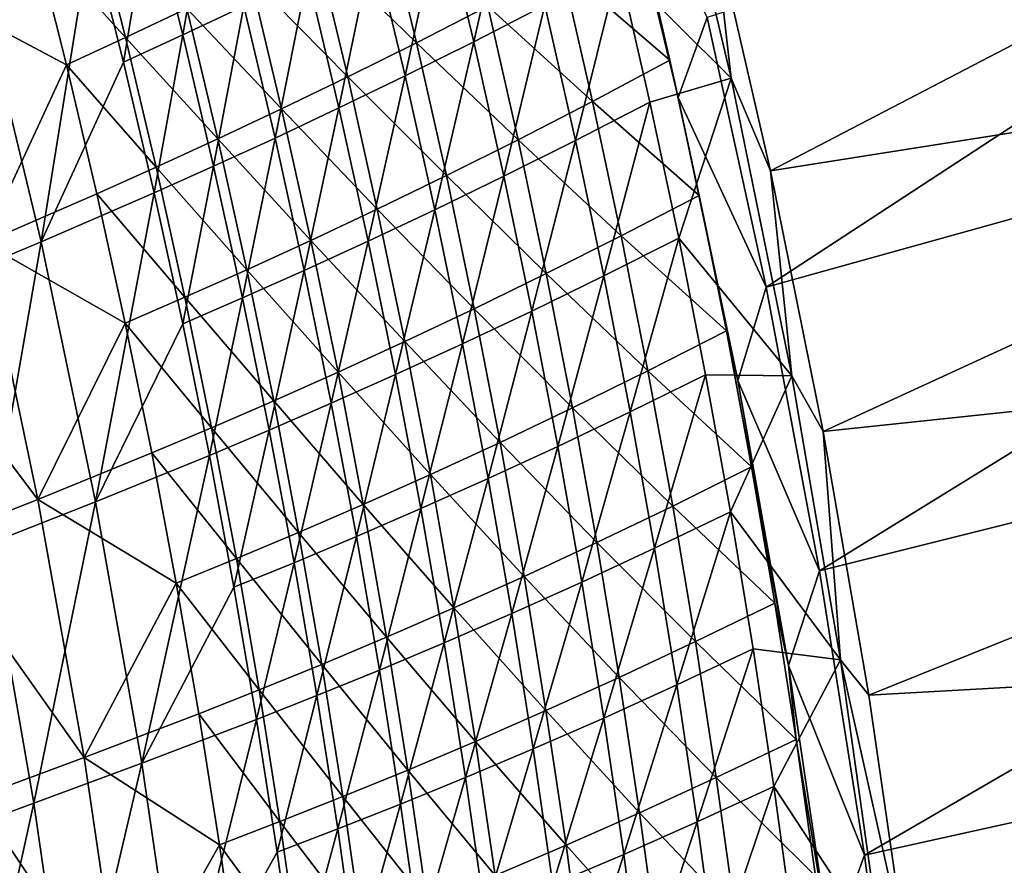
# Model space of a CAD drawing. Header units: metres. Extents: x 0 to 1400, y -1400 to 0.
# Tile 297 of 367: x 1275 to 1327, y -444 to -399. Entities that reach past the tile are written whole.
import ezdxf

# ---------------------------------------------------------------- set-up
doc = ezdxf.new("R2010")
doc.units = ezdxf.units.M

msp = doc.modelspace()

# ---------------------------------------------------------------- linework, layer by layer
at = {"layer": 'None'}
for points in [[(1311.523682, -394.008362, -32.129128), (1361.037842, -382.957916, -3), (1314.547607, -407.175018, -32.129181)], [(1361.037842, -382.957916, -3), (1364.636108, -399.270569, -3), (1314.547607, -407.175018, -32.129181)], [(1311.191406, -399.043854, -29.543997), (1314.320557, -413.361023, -29.544052), (1360.31311, -383.256927)], [(1360.31311, -383.256927), (1314.320557, -413.361023, -29.544052), (1363.903687, -399.55188)], [(1308.898804, -387.251373, -32.845207), (1312.455688, -402.263763, -32.845352), (1306.505127, -396.321411, -60.643921)], [(1308.898804, -387.251373, -32.845207), (1311.523682, -394.008362, -32.129128), (1312.455688, -402.263763, -32.845352)], [(1309.655762, -403.291931, -30.951727), (1306.053711, -388.371521, -30.949478), (1307.556152, -394.163483, -32.350712)], [(1309.655762, -403.291931, -30.951727), (1311.191406, -399.043854, -29.543997), (1306.053711, -388.371521, -30.949478)], [(1298.793823, -400.331635, -116.348038), (1297.087036, -393.216888, -116.344475), (1300.848267, -391.243896, -88.477379)], [(1302.57666, -398.39325, -88.479874), (1298.793823, -400.331635, -116.348038), (1300.848267, -391.243896, -88.477379)], [(1284.835815, -391.451965, -200.090179), (1283.349487, -399.966217, -228.050735), (1281.599365, -393.022278, -228.045135)], [(1284.835815, -391.451965, -200.090179), (1286.600464, -398.432434, -200.095474), (1283.349487, -399.966217, -228.050735)], [(1280.32251, -400.103516, -227.665451), (1278.588623, -393.248138, -227.659225), (1275.461548, -394.731873, -255.64061)], [(1281.599365, -393.022278, -228.045135), (1280.210083, -401.412415, -256.020752), (1278.473389, -394.504486, -256.015015)], [(1283.574585, -398.568359, -199.697433), (1278.588623, -393.248138, -227.659225), (1280.32251, -400.103516, -227.665451)], [(1281.599365, -393.022278, -228.045135), (1283.349487, -399.966217, -228.050735), (1280.210083, -401.412415, -256.020752)], [(1290.439697, -395.20108, -143.812714), (1295.758057, -400.378082, -115.906387), (1294.065674, -393.351593, -115.902458)], [(1297.087036, -393.216888, -116.344475), (1295.150269, -402.145721, -144.243851), (1293.462646, -395.06665, -144.239532)], [(1294.065674, -393.351593, -115.902458), (1295.758057, -400.378082, -115.906387), (1299.542603, -398.441376, -88.022408)], [(1298.793823, -400.331635, -116.348038), (1295.150269, -402.145721, -144.243851), (1297.087036, -393.216888, -116.344475)], [(1311.523682, -394.008362, -32.129128), (1314.547607, -407.175018, -32.129181), (1312.455688, -402.263763, -32.845352)], [(1278.473389, -394.504486, -256.015015), (1275.841675, -410.942963, -311.998535), (1272.528076, -397.238525, -311.987579)], [(1278.473389, -394.504486, -256.015015), (1280.210083, -401.412415, -256.020752), (1275.841675, -410.942963, -311.998535)], [(1309.213501, -401.313446, -32.350529), (1307.556152, -394.163483, -32.350712), (1303.473145, -396.372803, -60.169796)], [(1309.655762, -403.291931, -30.951727), (1307.556152, -394.163483, -32.350712), (1309.213501, -401.313446, -32.350529)], [(1277.182129, -401.55127, -255.646912), (1275.461548, -394.731873, -255.64061), (1269.514404, -397.468994, -311.633911)], [(1275.461548, -394.731873, -255.64061), (1277.182129, -401.55127, -255.646912), (1280.32251, -400.103516, -227.665451)], [(1292.113159, -402.191864, -143.817505), (1290.439697, -395.20108, -143.812714), (1286.944702, -396.937134, -171.74556)], [(1293.462646, -395.06665, -144.239532), (1291.639648, -403.84491, -172.162476), (1289.969238, -396.802185, -172.157547)], [(1295.758057, -400.378082, -115.906387), (1290.439697, -395.20108, -143.812714), (1292.113159, -402.191864, -143.817505)], [(1293.462646, -395.06665, -144.239532), (1295.150269, -402.145721, -144.243851), (1291.639648, -403.84491, -172.162476)], [(1305.103638, -403.491364, -60.170898), (1303.473145, -396.372803, -60.169796), (1299.542603, -398.441376, -88.022408)], [(1306.505127, -396.321411, -60.643921), (1304.194702, -405.566132, -88.482399), (1302.57666, -398.39325, -88.479874)], [(1309.213501, -401.313446, -32.350529), (1303.473145, -396.372803, -60.169796), (1305.103638, -403.491364, -60.170898)], [(1306.505127, -396.321411, -60.643921), (1308.147217, -403.527557, -60.645027), (1304.194702, -405.566132, -88.482399)], [(1312.455688, -402.263763, -32.845352), (1308.147217, -403.527557, -60.645027), (1306.505127, -396.321411, -60.643921)], [(1288.601196, -403.891541, -171.751007), (1286.944702, -396.937134, -171.74556), (1283.574585, -398.568359, -199.697433)], [(1289.969238, -396.802185, -172.157547), (1288.255249, -405.438538, -200.100876), (1286.600464, -398.432434, -200.095474)], [(1292.113159, -402.191864, -143.817505), (1286.944702, -396.937134, -171.74556), (1288.601196, -403.891541, -171.751007)], [(1289.969238, -396.802185, -172.157547), (1291.639648, -403.84491, -172.162476), (1288.255249, -405.438538, -200.100876)], [(1269.514404, -397.468994, -311.633911), (1272.799316, -410.996429, -311.645782), (1277.182129, -401.55127, -255.646912)], [(1272.528076, -397.238525, -311.987579), (1275.841675, -410.942963, -311.998535), (1270.212402, -413.303833, -367.987579)], [(1285.215698, -405.486176, -199.703415), (1283.574585, -398.568359, -199.697433), (1280.32251, -400.103516, -227.665451)], [(1286.600464, -398.432434, -200.095474), (1284.990112, -406.935852, -228.056427), (1283.349487, -399.966217, -228.050735)], [(1288.601196, -403.891541, -171.751007), (1283.574585, -398.568359, -199.697433), (1285.215698, -405.486176, -199.703415)], [(1286.600464, -398.432434, -200.095474), (1288.255249, -405.438538, -200.100876), (1284.990112, -406.935852, -228.056427)], [(1299.542603, -398.441376, -88.022408), (1295.758057, -400.378082, -115.906387), (1301.14917, -405.526703, -88.025124)], [(1298.793823, -400.331635, -116.348038), (1302.57666, -398.39325, -88.479874), (1300.390381, -407.469818, -116.351654)], [(1305.103638, -403.491364, -60.170898), (1299.542603, -398.441376, -88.022408), (1301.14917, -405.526703, -88.025124)], [(1302.57666, -398.39325, -88.479874), (1304.194702, -405.566132, -88.482399), (1300.390381, -407.469818, -116.351654)], [(1314.320557, -413.361023, -29.544052), (1311.191406, -399.043854, -29.543997), (1309.655762, -403.291931, -30.951727)], [(1314.320557, -413.361023, -29.544052), (1317.152222, -428.405731, -29.544111), (1363.903687, -399.55188)], [(1314.547607, -407.175018, -32.129181), (1364.636108, -399.270569, -3), (1317.338013, -421.018951, -32.129234)], [(1363.903687, -399.55188), (1317.152222, -428.405731, -29.544111), (1367.000732, -415.947754)], [(1364.636108, -399.270569, -3), (1367.740601, -415.684387, -3), (1317.338013, -421.018951, -32.129234)], [(1277.182129, -401.55127, -255.646912), (1281.949707, -406.984833, -227.671738), (1280.32251, -400.103516, -227.665451)], [(1283.349487, -399.966217, -228.050735), (1281.837524, -408.346161, -256.026581), (1280.210083, -401.412415, -256.020752)], [(1280.32251, -400.103516, -227.665451), (1281.949707, -406.984833, -227.671738), (1285.215698, -405.486176, -199.703415)], [(1284.990112, -406.935852, -228.056427), (1281.837524, -408.346161, -256.026581), (1283.349487, -399.966217, -228.050735)], [(1297.343506, -407.428741, -115.910347), (1295.758057, -400.378082, -115.906387), (1292.113159, -402.191864, -143.817505)], [(1296.727905, -409.248199, -144.248245), (1295.150269, -402.145721, -144.243851), (1298.793823, -400.331635, -116.348038)], [(1301.14917, -405.526703, -88.025124), (1295.758057, -400.378082, -115.906387), (1297.343506, -407.428741, -115.910347)], [(1300.390381, -407.469818, -116.351654), (1296.727905, -409.248199, -144.248245), (1298.793823, -400.331635, -116.348038)], [(1310.763794, -408.486115, -32.350349), (1309.213501, -401.313446, -32.350529), (1305.103638, -403.491364, -60.170898)], [(1310.763794, -408.486115, -32.350349), (1309.655762, -403.291931, -30.951727), (1309.213501, -401.313446, -32.350529)], [(1272.799316, -410.996429, -311.645782), (1278.796265, -408.396637, -255.65329), (1277.182129, -401.55127, -255.646912)], [(1280.210083, -401.412415, -256.020752), (1281.837524, -408.346161, -256.026581), (1275.841675, -410.942963, -311.998535)], [(1277.182129, -401.55127, -255.646912), (1278.796265, -408.396637, -255.65329), (1281.949707, -406.984833, -227.671738)], [(1293.67981, -409.206787, -143.822327), (1292.113159, -402.191864, -143.817505), (1288.601196, -403.891541, -171.751007)], [(1295.150269, -402.145721, -144.243851), (1293.200439, -410.911072, -172.16748), (1291.639648, -403.84491, -172.162476)], [(1297.343506, -407.428741, -115.910347), (1292.113159, -402.191864, -143.817505), (1293.67981, -409.206787, -143.822327)], [(1295.150269, -402.145721, -144.243851), (1296.727905, -409.248199, -144.248245), (1293.200439, -410.911072, -172.16748)], [(1308.147217, -403.527557, -60.645027), (1312.455688, -402.263763, -32.845352), (1309.679688, -410.75592, -60.646149)], [(1309.679688, -410.75592, -60.646149), (1312.455688, -402.263763, -32.845352), (1315.67395, -418.068298, -32.845451)], [(1312.455688, -402.263763, -32.845352), (1314.547607, -407.175018, -32.129181), (1315.67395, -418.068298, -32.845451)], [(1312.807373, -418.315155, -30.953905), (1309.655762, -403.291931, -30.951727), (1310.763794, -408.486115, -32.350349)], [(1312.807373, -418.315155, -30.953905), (1314.320557, -413.361023, -29.544052), (1309.655762, -403.291931, -30.951727)], [(1290.151123, -410.870087, -171.756516), (1288.601196, -403.891541, -171.751007), (1285.215698, -405.486176, -199.703415)], [(1291.639648, -403.84491, -172.162476), (1289.800781, -412.46814, -200.106339), (1288.255249, -405.438538, -200.100876)], [(1293.67981, -409.206787, -143.822327), (1288.601196, -403.891541, -171.751007), (1290.151123, -410.870087, -171.756516)], [(1291.639648, -403.84491, -172.162476), (1293.200439, -410.911072, -172.16748), (1289.800781, -412.46814, -200.106339)], [(1306.627319, -410.632477, -60.172016), (1305.103638, -403.491364, -60.170898), (1301.14917, -405.526703, -88.025124)], [(1304.194702, -405.566132, -88.482399), (1308.147217, -403.527557, -60.645027), (1305.703247, -412.761108, -88.484955)], [(1310.763794, -408.486115, -32.350349), (1305.103638, -403.491364, -60.170898), (1306.627319, -410.632477, -60.172016)], [(1305.703247, -412.761108, -88.484955), (1308.147217, -403.527557, -60.645027), (1309.679688, -410.75592, -60.646149)], [(1285.215698, -405.486176, -199.703415), (1281.949707, -406.984833, -227.671738), (1286.75061, -412.428101, -199.709442)], [(1288.255249, -405.438538, -200.100876), (1286.521729, -413.929138, -228.06221), (1284.990112, -406.935852, -228.056427)], [(1290.151123, -410.870087, -171.756516), (1285.215698, -405.486176, -199.703415), (1286.75061, -412.428101, -199.709442)], [(1288.255249, -405.438538, -200.100876), (1289.800781, -412.46814, -200.106339), (1286.521729, -413.929138, -228.06221)], [(1302.649292, -412.63446, -88.02787), (1301.14917, -405.526703, -88.025124), (1297.343506, -407.428741, -115.910347)], [(1300.390381, -407.469818, -116.351654), (1304.194702, -405.566132, -88.482399), (1301.87793, -414.630035, -116.355309)], [(1306.627319, -410.632477, -60.172016), (1301.14917, -405.526703, -88.025124), (1302.649292, -412.63446, -88.02787)], [(1301.87793, -414.630035, -116.355309), (1304.194702, -405.566132, -88.482399), (1305.703247, -412.761108, -88.484955)], [(1278.796265, -408.396637, -255.65329), (1283.470947, -413.89032, -227.678085), (1281.949707, -406.984833, -227.671738)], [(1283.356079, -415.30368, -256.032471), (1281.837524, -408.346161, -256.026581), (1284.990112, -406.935852, -228.056427)], [(1281.949707, -406.984833, -227.671738), (1283.470947, -413.89032, -227.678085), (1286.75061, -412.428101, -199.709442)], [(1286.521729, -413.929138, -228.06221), (1283.356079, -415.30368, -256.032471), (1284.990112, -406.935852, -228.056427)], [(1298.822632, -414.50174, -115.914337), (1297.343506, -407.428741, -115.910347), (1293.67981, -409.206787, -143.822327)], [(1296.727905, -409.248199, -144.248245), (1300.390381, -407.469818, -116.351654), (1298.196655, -416.37265, -144.252686)], [(1302.649292, -412.63446, -88.02787), (1297.343506, -407.428741, -115.910347), (1298.822632, -414.50174, -115.914337)], [(1298.196655, -416.37265, -144.252686), (1300.390381, -407.469818, -116.351654), (1301.87793, -414.630035, -116.355309)], [(1314.547607, -407.175018, -32.129181), (1317.338013, -421.018951, -32.129234), (1315.67395, -418.068298, -32.845451)], [(1278.796265, -408.396637, -255.65329), (1272.799316, -410.996429, -311.645782), (1280.30481, -415.266296, -255.659729)], [(1275.841675, -410.942963, -311.998535), (1281.837524, -408.346161, -256.026581), (1278.722656, -424.744293, -312.009827)], [(1281.837524, -408.346161, -256.026581), (1283.356079, -415.30368, -256.032471), (1278.722656, -424.744293, -312.009827)], [(1278.796265, -408.396637, -255.65329), (1280.30481, -415.266296, -255.659729), (1283.470947, -413.89032, -227.678085)], [(1312.20813, -415.679626, -32.350178), (1310.763794, -408.486115, -32.350349), (1306.627319, -410.632477, -60.172016)], [(1312.20813, -415.679626, -32.350178), (1312.807373, -418.315155, -30.953905), (1310.763794, -408.486115, -32.350349)], [(1295.140503, -416.243958, -143.827194), (1293.67981, -409.206787, -143.822327), (1290.151123, -410.870087, -171.756516)], [(1293.200439, -410.911072, -172.16748), (1296.727905, -409.248199, -144.248245), (1294.652466, -417.999207, -172.172531)], [(1298.822632, -414.50174, -115.914337), (1293.67981, -409.206787, -143.822327), (1295.140503, -416.243958, -143.827194)], [(1294.652466, -417.999207, -172.172531), (1296.727905, -409.248199, -144.248245), (1298.196655, -416.37265, -144.252686)], [(1308.045166, -417.79425, -60.173149), (1306.627319, -410.632477, -60.172016), (1302.649292, -412.63446, -88.02787)], [(1312.20813, -415.679626, -32.350178), (1306.627319, -410.632477, -60.172016), (1308.045166, -417.79425, -60.173149)], [(1275.664307, -424.621826, -311.657867), (1272.799316, -410.996429, -311.645782), (1267.168457, -413.359039, -367.661377)], [(1275.841675, -410.942963, -311.998535), (1273.044434, -426.983704, -367.99707), (1270.212402, -413.303833, -367.987579)], [(1280.30481, -415.266296, -255.659729), (1272.799316, -410.996429, -311.645782), (1275.664307, -424.621826, -311.657867)], [(1275.841675, -410.942963, -311.998535), (1278.722656, -424.744293, -312.009827), (1273.044434, -426.983704, -367.99707)], [(1291.595459, -417.87088, -171.76207), (1290.151123, -410.870087, -171.756516), (1286.75061, -412.428101, -199.709442)], [(1289.800781, -412.46814, -200.106339), (1293.200439, -410.911072, -172.16748), (1291.237793, -419.519806, -200.111877)], [(1290.151123, -410.870087, -171.756516), (1291.595459, -417.87088, -171.76207), (1295.140503, -416.243958, -143.827194)], [(1291.237793, -419.519806, -200.111877), (1293.200439, -410.911072, -172.16748), (1294.652466, -417.999207, -172.172531)], [(1309.679688, -410.75592, -60.646149), (1307.103394, -419.976837, -88.487549), (1305.703247, -412.761108, -88.484955)], [(1311.103516, -418.005219, -60.647289), (1307.103394, -419.976837, -88.487549), (1309.679688, -410.75592, -60.646149)], [(1315.67395, -418.068298, -32.845451), (1311.103516, -418.005219, -60.647289), (1309.679688, -410.75592, -60.646149)], [(1283.470947, -413.89032, -227.678085), (1288.180176, -419.392303, -199.715515), (1286.75061, -412.428101, -199.709442)], [(1286.521729, -413.929138, -228.06221), (1289.800781, -412.46814, -200.106339), (1287.945068, -420.944519, -228.068054)], [(1286.75061, -412.428101, -199.709442), (1288.180176, -419.392303, -199.715515), (1291.595459, -417.87088, -171.76207)], [(1287.945068, -420.944519, -228.068054), (1289.800781, -412.46814, -200.106339), (1291.237793, -419.519806, -200.111877)], [(1304.043701, -419.762756, -88.030632), (1302.649292, -412.63446, -88.02787), (1298.822632, -414.50174, -115.914337)], [(1305.703247, -412.761108, -88.484955), (1303.257202, -421.810913, -116.359009), (1301.87793, -414.630035, -116.355309)], [(1308.045166, -417.79425, -60.173149), (1302.649292, -412.63446, -88.02787), (1304.043701, -419.762756, -88.030632)], [(1307.103394, -419.976837, -88.487549), (1303.257202, -421.810913, -116.359009), (1305.703247, -412.761108, -88.484955)], [(1275.664307, -424.621826, -311.657867), (1267.168457, -413.359039, -367.661377), (1269.985596, -426.86261, -367.671112)], [(1317.152222, -428.405731, -29.544111), (1314.320557, -413.361023, -29.544052), (1312.807373, -418.315155, -30.953905)], [(1280.30481, -415.266296, -255.659729), (1284.887085, -420.818146, -227.684479), (1283.470947, -413.89032, -227.678085)], [(1283.356079, -415.30368, -256.032471), (1286.521729, -413.929138, -228.06221), (1284.766724, -422.283447, -256.038452)], [(1283.470947, -413.89032, -227.678085), (1284.887085, -420.818146, -227.684479), (1288.180176, -419.392303, -199.715515)], [(1284.766724, -422.283447, -256.038452), (1286.521729, -413.929138, -228.06221), (1287.945068, -420.944519, -228.068054)], [(1300.196533, -421.595184, -115.918358), (1298.822632, -414.50174, -115.914337), (1295.140503, -416.243958, -143.827194)], [(1301.87793, -414.630035, -116.355309), (1299.557495, -423.517761, -144.257172), (1298.196655, -416.37265, -144.252686)], [(1304.043701, -419.762756, -88.030632), (1298.822632, -414.50174, -115.914337), (1300.196533, -421.595184, -115.918358)], [(1303.257202, -421.810913, -116.359009), (1299.557495, -423.517761, -144.257172), (1301.87793, -414.630035, -116.355309)], [(1281.708496, -422.158386, -255.666229), (1280.30481, -415.266296, -255.659729), (1275.664307, -424.621826, -311.657867)], [(1278.722656, -424.744293, -312.009827), (1283.356079, -415.30368, -256.032471), (1284.766724, -422.283447, -256.038452)], [(1284.887085, -420.818146, -227.684479), (1280.30481, -415.266296, -255.659729), (1281.708496, -422.158386, -255.666229)], [(1313.547119, -422.892151, -32.35001), (1312.20813, -415.679626, -32.350178), (1308.045166, -417.79425, -60.173149)], [(1313.547119, -422.892151, -32.35001), (1315.509399, -433.430359, -30.955906), (1312.20813, -415.679626, -32.350178)], [(1315.509399, -433.430359, -30.955906), (1312.807373, -418.315155, -30.953905), (1312.20813, -415.679626, -32.350178)], [(1317.152222, -428.405731, -29.544111), (1319.533936, -443.512848, -29.544174), (1367.000732, -415.947754)], [(1317.338013, -421.018951, -32.129234), (1367.740601, -415.684387, -3), (1319.761475, -435.011963, -32.129292)], [(1367.000732, -415.947754), (1319.533936, -443.512848, -29.544174), (1369.611206, -432.428162)], [(1367.740601, -415.684387, -3), (1370.35791, -432.182953, -3), (1319.761475, -435.011963, -32.129292)], [(1291.595459, -417.87088, -171.76207), (1296.496216, -423.301575, -143.832077), (1295.140503, -416.243958, -143.827194)], [(1298.196655, -416.37265, -144.252686), (1295.996826, -425.108002, -172.177658), (1294.652466, -417.999207, -172.172531)], [(1295.140503, -416.243958, -143.827194), (1296.496216, -423.301575, -143.832077), (1300.196533, -421.595184, -115.918358)], [(1299.557495, -423.517761, -144.257172), (1295.996826, -425.108002, -172.177658), (1298.196655, -416.37265, -144.252686)], [(1288.180176, -419.392303, -199.715515), (1292.934937, -424.892059, -171.767654), (1291.595459, -417.87088, -171.76207)], [(1294.652466, -417.999207, -172.172531), (1292.567383, -426.592163, -200.117477), (1291.237793, -419.519806, -200.111877)], [(1291.595459, -417.87088, -171.76207), (1292.934937, -424.892059, -171.767654), (1296.496216, -423.301575, -143.832077)], [(1295.996826, -425.108002, -172.177658), (1292.567383, -426.592163, -200.117477), (1294.652466, -417.999207, -172.172531)], [(1309.358032, -424.974854, -60.174294), (1308.045166, -417.79425, -60.173149), (1304.043701, -419.762756, -88.030632)], [(1307.103394, -419.976837, -88.487549), (1311.103516, -418.005219, -60.647289), (1308.39624, -427.212036, -88.490166)], [(1313.547119, -422.892151, -32.35001), (1308.045166, -417.79425, -60.173149), (1309.358032, -424.974854, -60.174294)], [(1311.103516, -418.005219, -60.647289), (1312.419678, -425.274109, -60.648449), (1308.39624, -427.212036, -88.490166)], [(1312.419678, -425.274109, -60.648449), (1311.103516, -418.005219, -60.647289), (1315.67395, -418.068298, -32.845451)], [(1318.260742, -433.139801, -32.845264), (1312.419678, -425.274109, -60.648449), (1315.67395, -418.068298, -32.845451)], [(1315.509399, -433.430359, -30.955906), (1317.152222, -428.405731, -29.544111), (1312.807373, -418.315155, -30.953905)], [(1315.67395, -418.068298, -32.845451), (1317.338013, -421.018951, -32.129234), (1318.260742, -433.139801, -32.845264)], [(1284.887085, -420.818146, -227.684479), (1289.505249, -426.376953, -199.721634), (1288.180176, -419.392303, -199.715515)], [(1291.237793, -419.519806, -200.111877), (1289.261353, -427.980682, -228.073975), (1287.945068, -420.944519, -228.068054)], [(1288.180176, -419.392303, -199.715515), (1289.505249, -426.376953, -199.721634), (1292.934937, -424.892059, -171.767654)], [(1292.567383, -426.592163, -200.117477), (1289.261353, -427.980682, -228.073975), (1291.237793, -419.519806, -200.111877)], [(1305.333496, -426.90976, -88.033409), (1304.043701, -419.762756, -88.030632), (1300.196533, -421.595184, -115.918358)], [(1304.529419, -429.011169, -116.362747), (1303.257202, -421.810913, -116.359009), (1307.103394, -419.976837, -88.487549)], [(1309.358032, -424.974854, -60.174294), (1304.043701, -419.762756, -88.030632), (1305.333496, -426.90976, -88.033409)], [(1307.103394, -419.976837, -88.487549), (1308.39624, -427.212036, -88.490166), (1304.529419, -429.011169, -116.362747)], [(1286.198975, -427.766479, -227.690918), (1284.887085, -420.818146, -227.684479), (1281.708496, -422.158386, -255.666229)], [(1287.945068, -420.944519, -228.068054), (1286.070557, -429.284088, -256.044495), (1284.766724, -422.283447, -256.038452)], [(1289.505249, -426.376953, -199.721634), (1284.887085, -420.818146, -227.684479), (1286.198975, -427.766479, -227.690918)], [(1289.261353, -427.980682, -228.073975), (1286.070557, -429.284088, -256.044495), (1287.945068, -420.944519, -228.068054)], [(1317.338013, -421.018951, -32.129234), (1319.761475, -435.011963, -32.129292), (1318.260742, -433.139801, -32.845264)], [(1296.496216, -423.301575, -143.832077), (1301.466064, -428.707214, -115.922394), (1300.196533, -421.595184, -115.918358)], [(1300.196533, -421.595184, -115.918358), (1301.466064, -428.707214, -115.922394), (1305.333496, -426.90976, -88.033409)], [(1281.708496, -422.158386, -255.666229), (1275.664307, -424.621826, -311.657867), (1283.008301, -429.071045, -255.67276)], [(1281.708496, -422.158386, -255.666229), (1283.008301, -429.071045, -255.67276), (1286.198975, -427.766479, -227.690918)], [(1299.557495, -423.517761, -144.257172), (1303.257202, -421.810913, -116.359009), (1300.811401, -430.68219, -144.261703)], [(1303.257202, -421.810913, -116.359009), (1304.529419, -429.011169, -116.362747), (1300.811401, -430.68219, -144.261703)], [(1284.766724, -422.283447, -256.038452), (1281.178467, -438.630463, -312.021393), (1278.722656, -424.744293, -312.009827)], [(1286.070557, -429.284088, -256.044495), (1281.178467, -438.630463, -312.021393), (1284.766724, -422.283447, -256.038452)], [(1314.781738, -430.121857, -32.349846), (1313.547119, -422.892151, -32.35001), (1309.358032, -424.974854, -60.174294)], [(1315.509399, -433.430359, -30.955906), (1313.547119, -422.892151, -32.35001), (1314.781738, -430.121857, -32.349846)], [(1292.934937, -424.892059, -171.767654), (1297.747681, -430.377716, -143.83699), (1296.496216, -423.301575, -143.832077)], [(1297.234619, -432.236115, -172.182831), (1295.996826, -425.108002, -172.177658), (1299.557495, -423.517761, -144.257172)], [(1296.496216, -423.301575, -143.832077), (1297.747681, -430.377716, -143.83699), (1301.466064, -428.707214, -115.922394)], [(1299.557495, -423.517761, -144.257172), (1300.811401, -430.68219, -144.261703), (1297.234619, -432.236115, -172.182831)], [(1278.115967, -438.330566, -311.670166), (1275.664307, -424.621826, -311.657867), (1269.985596, -426.86261, -367.671112)], [(1278.722656, -424.744293, -312.009827), (1275.453613, -440.75, -368.006805), (1273.044434, -426.983704, -367.99707)], [(1281.178467, -438.630463, -312.021393), (1275.453613, -440.75, -368.006805), (1278.722656, -424.744293, -312.009827)], [(1275.664307, -424.621826, -311.657867), (1278.115967, -438.330566, -311.670166), (1283.008301, -429.071045, -255.67276)], [(1289.505249, -426.376953, -199.721634), (1294.170654, -431.931824, -171.77327), (1292.934937, -424.892059, -171.767654)], [(1292.567383, -426.592163, -200.117477), (1295.996826, -425.108002, -172.177658), (1293.790771, -433.683868, -200.123138)], [(1292.934937, -424.892059, -171.767654), (1294.170654, -431.931824, -171.77327), (1297.747681, -430.377716, -143.83699)], [(1295.996826, -425.108002, -172.177658), (1297.234619, -432.236115, -172.182831), (1293.790771, -433.683868, -200.123138)], [(1310.566895, -432.172424, -60.175449), (1309.358032, -424.974854, -60.174294), (1305.333496, -426.90976, -88.033409)], [(1308.39624, -427.212036, -88.490166), (1312.419678, -425.274109, -60.648449), (1309.582764, -434.465393, -88.492805)], [(1314.781738, -430.121857, -32.349846), (1309.358032, -424.974854, -60.174294), (1310.566895, -432.172424, -60.175449)], [(1309.582764, -434.465393, -88.492805), (1312.419678, -425.274109, -60.648449), (1313.629272, -432.56131, -60.64962)], [(1313.629272, -432.56131, -60.64962), (1312.419678, -425.274109, -60.648449), (1318.260742, -433.139801, -32.845264)], [(1290.726685, -433.380157, -199.727783), (1289.505249, -426.376953, -199.721634), (1286.198975, -427.766479, -227.690918)], [(1294.170654, -431.931824, -171.77327), (1289.505249, -426.376953, -199.721634), (1290.726685, -433.380157, -199.727783)], [(1269.985596, -426.86261, -367.671112), (1272.391602, -440.450958, -367.681), (1278.115967, -438.330566, -311.670166)], [(1290.471558, -435.036285, -228.079956), (1289.261353, -427.980682, -228.073975), (1292.567383, -426.592163, -200.117477)], [(1292.567383, -426.592163, -200.117477), (1293.790771, -433.683868, -200.123138), (1290.471558, -435.036285, -228.079956)], [(1301.466064, -428.707214, -115.922394), (1306.519653, -434.073578, -88.036201), (1305.333496, -426.90976, -88.033409)], [(1305.333496, -426.90976, -88.033409), (1306.519653, -434.073578, -88.036201), (1310.566895, -432.172424, -60.175449)], [(1275.453613, -440.75, -368.006805), (1270.026367, -442.750854, -423.986053), (1273.044434, -426.983704, -367.99707)], [(1308.39624, -427.212036, -88.490166), (1305.695557, -436.229462, -116.366516), (1304.529419, -429.011169, -116.362747)], [(1308.39624, -427.212036, -88.490166), (1309.582764, -434.465393, -88.492805), (1305.695557, -436.229462, -116.366516)], [(1283.008301, -429.071045, -255.67276), (1287.407593, -434.733459, -227.697388), (1286.198975, -427.766479, -227.690918)], [(1286.070557, -429.284088, -256.044495), (1289.261353, -427.980682, -228.073975), (1287.268555, -436.304291, -256.050629)], [(1286.198975, -427.766479, -227.690918), (1287.407593, -434.733459, -227.697388), (1290.726685, -433.380157, -199.727783)], [(1289.261353, -427.980682, -228.073975), (1290.471558, -435.036285, -228.079956), (1287.268555, -436.304291, -256.050629)], [(1319.533936, -443.512848, -29.544174), (1317.152222, -428.405731, -29.544111), (1315.509399, -433.430359, -30.955906)], [(1297.747681, -430.377716, -143.83699), (1302.63208, -435.835968, -115.926445), (1301.466064, -428.707214, -115.922394)], [(1300.811401, -430.68219, -144.261703), (1304.529419, -429.011169, -116.362747), (1301.959717, -437.864594, -144.266296)], [(1301.466064, -428.707214, -115.922394), (1302.63208, -435.835968, -115.926445), (1306.519653, -434.073578, -88.036201)], [(1304.529419, -429.011169, -116.362747), (1305.695557, -436.229462, -116.366516), (1301.959717, -437.864594, -144.266296)], [(1283.008301, -429.071045, -255.67276), (1278.115967, -438.330566, -311.670166), (1284.205078, -436.002441, -255.679337)], [(1287.268555, -436.304291, -256.050629), (1281.178467, -438.630463, -312.021393), (1286.070557, -429.284088, -256.044495)], [(1287.407593, -434.733459, -227.697388), (1283.008301, -429.071045, -255.67276), (1284.205078, -436.002441, -255.679337)], [(1294.170654, -431.931824, -171.77327), (1298.895996, -437.470551, -143.841934), (1297.747681, -430.377716, -143.83699)], [(1297.747681, -430.377716, -143.83699), (1298.895996, -437.470551, -143.841934), (1302.63208, -435.835968, -115.926445)], [(1315.912842, -437.366852, -32.349689), (1314.781738, -430.121857, -32.349846), (1310.566895, -432.172424, -60.175449)], [(1315.912842, -437.366852, -32.349689), (1315.509399, -433.430359, -30.955906), (1314.781738, -430.121857, -32.349846)], [(1300.811401, -430.68219, -144.261703), (1298.366943, -439.382202, -172.188049), (1297.234619, -432.236115, -172.182831)], [(1300.811401, -430.68219, -144.261703), (1301.959717, -437.864594, -144.266296), (1298.366943, -439.382202, -172.188049)], [(1295.303345, -438.98822, -171.7789), (1294.170654, -431.931824, -171.77327), (1290.726685, -433.380157, -199.727783)], [(1298.895996, -437.470551, -143.841934), (1294.170654, -431.931824, -171.77327), (1295.303345, -438.98822, -171.7789)], [(1293.790771, -433.683868, -200.123138), (1297.234619, -432.236115, -172.182831), (1294.908813, -440.793579, -200.128845)], [(1297.234619, -432.236115, -172.182831), (1298.366943, -439.382202, -172.188049), (1294.908813, -440.793579, -200.128845)], [(1306.519653, -434.073578, -88.036201), (1311.672607, -439.385101, -60.176617), (1310.566895, -432.172424, -60.175449)], [(1310.66394, -441.735565, -88.495468), (1309.582764, -434.465393, -88.492805), (1313.629272, -432.56131, -60.64962)], [(1310.566895, -432.172424, -60.175449), (1311.672607, -439.385101, -60.176617), (1315.912842, -437.366852, -32.349689)], [(1310.66394, -441.735565, -88.495468), (1313.629272, -432.56131, -60.64962), (1314.733276, -439.865479, -60.650806)], [(1314.733276, -439.865479, -60.650806), (1313.629272, -432.56131, -60.64962), (1318.260742, -433.139801, -32.845264)], [(1319.533936, -443.512848, -29.544174), (1321.439697, -458.420593, -29.544239), (1369.611206, -432.428162)], [(1319.761475, -435.011963, -32.129292), (1370.35791, -432.182953, -3), (1321.780396, -448.91449, -32.129349)], [(1369.611206, -432.428162), (1321.439697, -458.420593, -29.544239), (1371.742432, -448.977386)], [(1370.35791, -432.182953, -3), (1372.495483, -448.750488, -3), (1321.780396, -448.91449, -32.129349)], [(1318.260742, -433.139801, -32.845264), (1320.438232, -448.56015, -32.844791), (1314.733276, -439.865479, -60.650806)], [(1318.260742, -433.139801, -32.845264), (1319.761475, -435.011963, -32.129292), (1321.780396, -448.91449, -32.129349)], [(1318.260742, -433.139801, -32.845264), (1321.780396, -448.91449, -32.129349), (1320.438232, -448.56015, -32.844791)], [(1287.407593, -434.733459, -227.697388), (1291.845459, -440.400085, -199.733963), (1290.726685, -433.380157, -199.727783)], [(1293.790771, -433.683868, -200.123138), (1291.57666, -442.109985, -228.085983), (1290.471558, -435.036285, -228.079956)], [(1290.726685, -433.380157, -199.727783), (1291.845459, -440.400085, -199.733963), (1295.303345, -438.98822, -171.7789)], [(1293.790771, -433.683868, -200.123138), (1294.908813, -440.793579, -200.128845), (1291.57666, -442.109985, -228.085983)], [(1317.733887, -448.424805, -30.957602), (1315.509399, -433.430359, -30.955906), (1315.912842, -437.366852, -32.349689)], [(1317.733887, -448.424805, -30.957602), (1319.533936, -443.512848, -29.544174), (1315.509399, -433.430359, -30.955906)], [(1302.63208, -435.835968, -115.926445), (1307.602783, -441.25235, -88.039001), (1306.519653, -434.073578, -88.036201)], [(1306.519653, -434.073578, -88.036201), (1307.602783, -441.25235, -88.039001), (1311.672607, -439.385101, -60.176617)], [(1288.513672, -441.717194, -227.703888), (1287.407593, -434.733459, -227.697388), (1284.205078, -436.002441, -255.679337)], [(1291.845459, -440.400085, -199.733963), (1287.407593, -434.733459, -227.697388), (1288.513672, -441.717194, -227.703888)], [(1309.582764, -434.465393, -88.492805), (1306.756714, -443.464447, -116.370316), (1305.695557, -436.229462, -116.366516)], [(1306.756714, -443.464447, -116.370316), (1309.582764, -434.465393, -88.492805), (1310.66394, -441.735565, -88.495468)], [(1287.268555, -436.304291, -256.050629), (1290.471558, -435.036285, -228.079956), (1288.361816, -443.342651, -256.056793)], [(1290.471558, -435.036285, -228.079956), (1291.57666, -442.109985, -228.085983), (1288.361816, -443.342651, -256.056793)], [(1278.115967, -438.330566, -311.670166), (1285.299561, -442.950714, -255.685928), (1284.205078, -436.002441, -255.679337)], [(1283.217041, -452.590546, -312.033173), (1281.178467, -438.630463, -312.021393), (1287.268555, -436.304291, -256.050629)], [(1288.361816, -443.342651, -256.056793), (1283.217041, -452.590546, -312.033173), (1287.268555, -436.304291, -256.050629)], [(1284.205078, -436.002441, -255.679337), (1285.299561, -442.950714, -255.685928), (1288.513672, -441.717194, -227.703888)], [(1298.895996, -437.470551, -143.841934), (1303.695435, -442.979614, -115.930511), (1302.63208, -435.835968, -115.926445)], [(1305.695557, -436.229462, -116.366516), (1303.003174, -445.06366, -144.270905), (1301.959717, -437.864594, -144.266296)], [(1302.63208, -435.835968, -115.926445), (1303.695435, -442.979614, -115.930511), (1307.602783, -441.25235, -88.039001)], [(1305.695557, -436.229462, -116.366516), (1306.756714, -443.464447, -116.370316), (1303.003174, -445.06366, -144.270905)], [(1311.672607, -439.385101, -60.176617), (1316.941406, -444.625305, -32.349545), (1315.912842, -437.366852, -32.349689)], [(1316.941406, -444.625305, -32.349545), (1317.733887, -448.424805, -30.957602), (1315.912842, -437.366852, -32.349689)], [(1299.942017, -444.578217, -143.846878), (1298.895996, -437.470551, -143.841934), (1295.303345, -438.98822, -171.7789)], [(1301.959717, -437.864594, -144.266296), (1299.394775, -446.544922, -172.193314), (1298.366943, -439.382202, -172.188049)], [(1303.695435, -442.979614, -115.930511), (1298.895996, -437.470551, -143.841934), (1299.942017, -444.578217, -143.846878)], [(1301.959717, -437.864594, -144.266296), (1303.003174, -445.06366, -144.270905), (1299.394775, -446.544922, -172.193314)], [(1272.391602, -440.450958, -367.681), (1280.160767, -452.107941, -311.682617), (1278.115967, -438.330566, -311.670166)], [(1278.115967, -438.330566, -311.670166), (1280.160767, -452.107941, -311.682617), (1285.299561, -442.950714, -255.685928)], [(1277.447754, -454.591675, -368.016693), (1275.453613, -440.75, -368.006805), (1281.178467, -438.630463, -312.021393)], [(1281.178467, -438.630463, -312.021393), (1283.217041, -452.590546, -312.033173), (1277.447754, -454.591675, -368.016693)], [(1291.845459, -440.400085, -199.733963), (1296.333862, -446.059479, -171.784546), (1295.303345, -438.98822, -171.7789)], [(1298.366943, -439.382202, -172.188049), (1295.922607, -447.919983, -200.134598), (1294.908813, -440.793579, -200.128845)], [(1295.303345, -438.98822, -171.7789), (1296.333862, -446.059479, -171.784546), (1299.942017, -444.578217, -143.846878)], [(1298.366943, -439.382202, -172.188049), (1299.394775, -446.544922, -172.193314), (1295.922607, -447.919983, -200.134598)], [(1307.602783, -441.25235, -88.039001), (1312.676025, -446.611023, -60.177792), (1311.672607, -439.385101, -60.176617)], [(1311.672607, -439.385101, -60.176617), (1312.676025, -446.611023, -60.177792), (1316.941406, -444.625305, -32.349545)], [(1311.640991, -449.02121, -88.498154), (1310.66394, -441.735565, -88.495468), (1314.733276, -439.865479, -60.650806)], [(1314.733276, -439.865479, -60.650806), (1315.73291, -447.185333, -60.652), (1311.640991, -449.02121, -88.498154)], [(1320.438232, -448.56015, -32.844791), (1315.73291, -447.185333, -60.652), (1314.733276, -439.865479, -60.650806)], [(1272.391602, -440.450958, -367.681), (1274.393188, -454.109344, -367.691071), (1280.160767, -452.107941, -311.682617)], [(1292.862305, -447.434875, -199.740143), (1291.845459, -440.400085, -199.733963), (1288.513672, -441.717194, -227.703888)], [(1296.333862, -446.059479, -171.784546), (1291.845459, -440.400085, -199.733963), (1292.862305, -447.434875, -199.740143)], [(1270.026367, -442.750854, -423.986053), (1275.453613, -440.75, -368.006805), (1271.970215, -456.495361, -423.99295)], [(1271.970215, -456.495361, -423.99295), (1275.453613, -440.75, -368.006805), (1277.447754, -454.591675, -368.016693)], [(1294.908813, -440.793579, -200.128845), (1292.577759, -449.200409, -228.092056), (1291.57666, -442.109985, -228.085983)], [(1294.908813, -440.793579, -200.128845), (1295.922607, -447.919983, -200.134598), (1292.577759, -449.200409, -228.092056)], [(1303.695435, -442.979614, -115.930511), (1308.583984, -448.444244, -88.041809), (1307.602783, -441.25235, -88.039001)], [(1307.602783, -441.25235, -88.039001), (1308.583984, -448.444244, -88.041809), (1312.676025, -446.611023, -60.177792)], [(1285.299561, -442.950714, -255.685928), (1289.518188, -448.715881, -227.710403), (1288.513672, -441.717194, -227.703888)], [(1288.513672, -441.717194, -227.703888), (1289.518188, -448.715881, -227.710403), (1292.862305, -447.434875, -199.740143)], [(1307.713989, -450.714844, -116.374146), (1306.756714, -443.464447, -116.370316), (1310.66394, -441.735565, -88.495468)], [(1307.713989, -450.714844, -116.374146), (1310.66394, -441.735565, -88.495468), (1311.640991, -449.02121, -88.498154)], [(1291.57666, -442.109985, -228.085983), (1289.351196, -450.397858, -256.063019), (1288.361816, -443.342651, -256.056793)], [(1291.57666, -442.109985, -228.085983), (1292.577759, -449.200409, -228.092056), (1289.351196, -450.397858, -256.063019)], [(1280.160767, -452.107941, -311.682617), (1286.292725, -449.914032, -255.692551), (1285.299561, -442.950714, -255.685928)], [(1285.299561, -442.950714, -255.685928), (1286.292725, -449.914032, -255.692551), (1289.518188, -448.715881, -227.710403)], [(1304.657104, -450.136292, -115.934578), (1303.695435, -442.979614, -115.930511), (1299.942017, -444.578217, -143.846878)], [(1308.583984, -448.444244, -88.041809), (1303.695435, -442.979614, -115.930511), (1304.657104, -450.136292, -115.934578)], [(1288.361816, -443.342651, -256.056793), (1289.351196, -450.397858, -256.063019), (1283.217041, -452.590546, -312.033173)], [(1306.756714, -443.464447, -116.370316), (1303.942993, -452.278015, -144.275558), (1303.003174, -445.06366, -144.270905)], [(1303.942993, -452.278015, -144.275558), (1306.756714, -443.464447, -116.370316), (1307.713989, -450.714844, -116.374146)], [(1321.439697, -458.420593, -29.544239), (1319.533936, -443.512848, -29.544174), (1317.733887, -448.424805, -30.957602)]]:
    msp.add_3dface(points, dxfattribs=at)
at = {"layer": 'None0'}
for points in [[(1170.478882, -785.378174, -521.977783), (1294.119019, -124.129761, -521.977783), (1274.459961, -120.453018, -521.977783)], [(1294.119019, -124.129761, -541.977783), (1170.478882, -785.378174, -541.977783), (1274.459961, -120.453018, -541.977783)], [(1170.478882, -785.378174, -521.977783), (1170.478882, -785.378174, -541.977783), (1294.119019, -124.129761, -521.977783)], [(1170.478882, -785.378174, -541.977783), (1294.119019, -124.129761, -541.977783), (1294.119019, -124.129761, -521.977783)]]:
    msp.add_3dface(points, dxfattribs=at)

doc.saveas('drawing.dxf')
